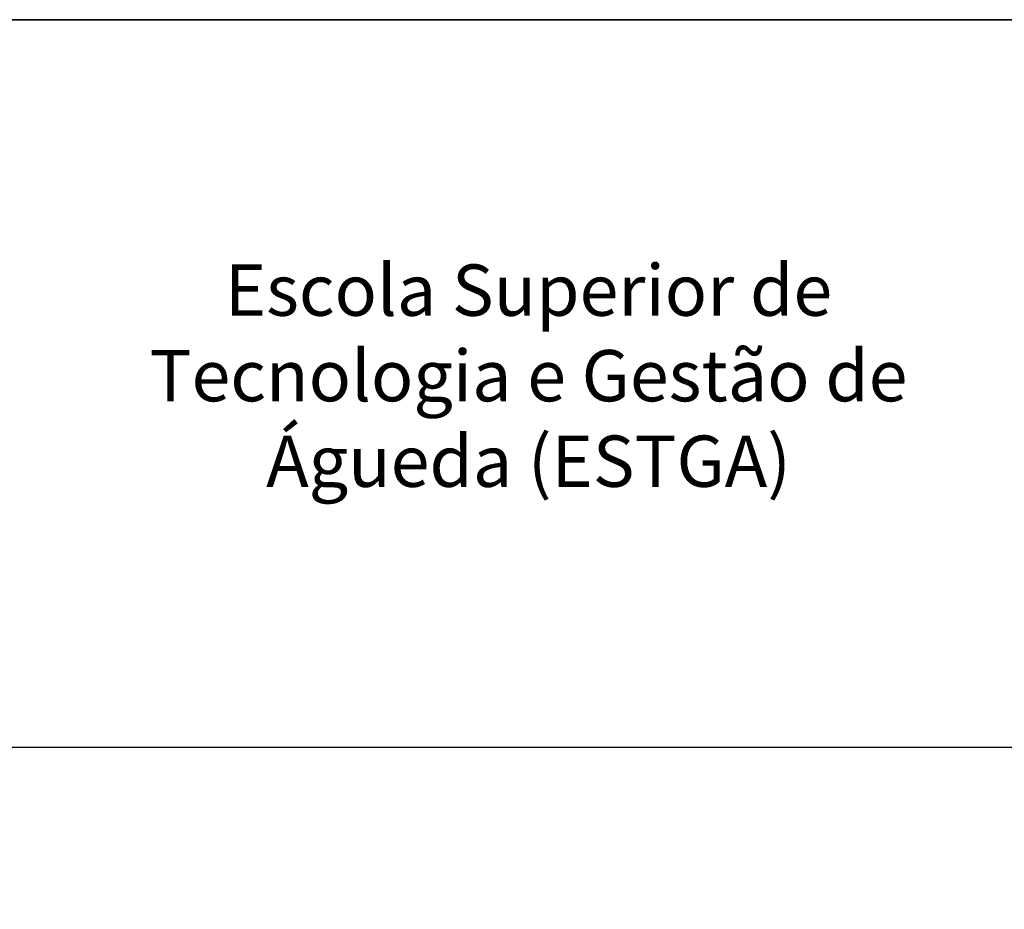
# Model space of a CAD drawing. Header units: millimetres. Extents: x -559 to 10735, y -2326 to 222.
# Tile 353 of 656: x 2532.76 to 2536.12, y -1753.1 to -1750.07. Entities that reach past the tile are written whole.
import ezdxf

# ---------------------------------------------------------------- set-up
doc = ezdxf.new("R2010")
doc.units = ezdxf.units.MM
doc.header["$LTSCALE"] = 4
doc.layers.add('Modelo', color=251, linetype='Continuous')
doc.layers.add('Texto Cabeçalho', color=3, linetype='Continuous')

msp = doc.modelspace()

# ---------------------------------------------------------------- linework, layer by layer
at = {"layer": 'Modelo'}
msp.add_line((2529.056, -1752.5497), (2547.0114, -1752.5497), dxfattribs=at)
msp.add_line((2529.056, -1752.5497), (2547.0114, -1752.5497), dxfattribs=at)
for points in [[(2494.4822, -1750.0665), (2547.0114, -1750.0665), (2547.0114, -1754.6509), (2494.4822, -1754.6509)], [(2547.0114, -1750.0665), (2494.4822, -1750.0665), (2494.4822, -1754.6509), (2547.0114, -1754.6509)], [(2494.4822, -1750.0665), (2547.0114, -1750.0665), (2547.0114, -1754.6509), (2494.4822, -1754.6509)], [(2547.0114, -1750.0665), (2494.4822, -1750.0665), (2494.4822, -1754.6509), (2547.0114, -1754.6509)]]:
    msp.add_lwpolyline(points, close=True, dxfattribs=at)

# ---------------------------------------------------------------- texts
at = {"layer": 'Texto Cabeçalho', "insert": (2532.9629, -1750.902), "char_height": 0.17512, "attachment_point": 1}
msp.add_mtext_dynamic_manual_height_columns('\\pxqc;Escola Superior de Tecnologia e Gestão de Águeda (ESTGA)', width=3.059466, gutter_width=0.8756, heights=[0.9534], dxfattribs=at)
msp.add_mtext_dynamic_manual_height_columns('\\pxqc;Escola Superior de Tecnologia e Gestão de Águeda (ESTGA)', width=3.059466, gutter_width=0.8756, heights=[0.9534], dxfattribs=at)

doc.saveas('drawing.dxf')
